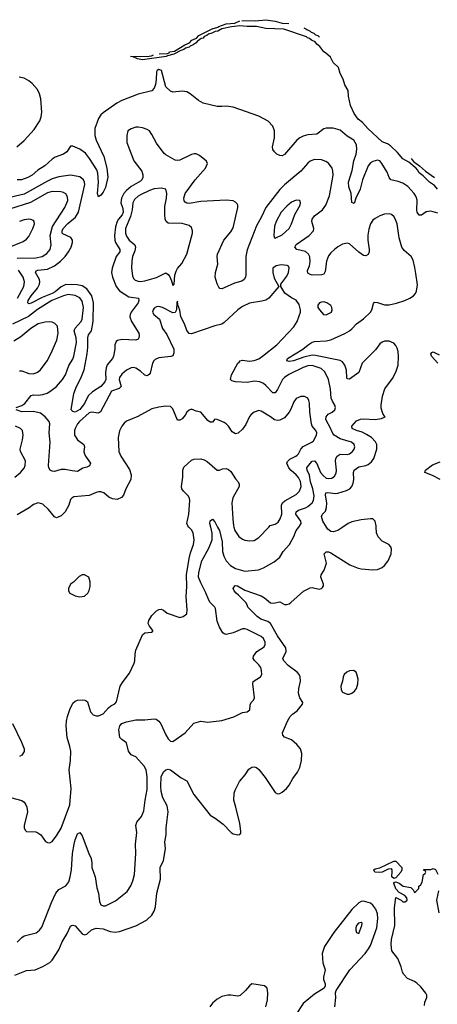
# Model space of a CAD drawing. Header units: inches. Extents: x 1473912 to 1647258, y 640388 to 773423.
# Tile 303 of 420: x 1516592 to 1520185, y 755892 to 764367. Entities that reach past the tile are written whole.
import ezdxf

# ---------------------------------------------------------------- set-up
doc = ezdxf.new("R2010")
doc.units = ezdxf.units.IN
doc.header["$MEASUREMENT"] = 0
for name, color, linetype in [('B5715', 7, 'Continuous'), ('B5716', 7, 'Continuous'), ('B5725', 7, 'Continuous'), ('B5726', 7, 'Continuous')]:
    doc.layers.add(name, color=color, linetype=linetype)

msp = doc.modelspace()

# ---------------------------------------------------------------- linework, layer by layer
at = {"layer": 'B5715', "color": 5}
for points, elevation in [([(1516513.3, 757673.3), (1516610, 757647.2), (1516631.2, 757631.2), (1516645.7, 757610), (1516653.1, 757590), (1516657.7, 757550), (1516630.4, 757430.4), (1516630.5, 757410.5), (1516638.8, 757390), (1516650, 757380.7), (1516730, 757375.5), (1516748.3, 757368.3), (1516772.5, 757352.5), (1516814.8, 757294.8), (1516830, 757284.7), (1516850, 757281), (1516870, 757294.8), (1516910, 757342.8), (1516950, 757407.3), (1517024.6, 757610), (1517034.5, 757750), (1517018.5, 757910), (1517029.1, 757990), (1517030.6, 758070), (1517023.7, 758110), (1516999.8, 758190), (1516991.6, 758290), (1516993.5, 758330), (1517002, 758370), (1517024.1, 758430), (1517050, 758483), (1517070, 758502), (1517090, 758510.3), (1517130, 758514.4), (1517152, 758510), (1517165.2, 758505.2), (1517174.9, 758494.9), (1517202, 758410), (1517223.4, 758383.4), (1517250, 758374), (1517270, 758374), (1517310, 758394), (1517355.4, 758444.6), (1517377.2, 758462.8), (1517410, 758478.8), (1517423.6, 758496.4), (1517456.9, 758630), (1517481.6, 758670), (1517537.8, 758742.2), (1517576.4, 758830), (1517582.3, 758850), (1517584.1, 758910), (1517590, 758940.7), (1517647.7, 759072.3), (1517670, 759090.2), (1517725.8, 759094.2), (1517736.6, 759103.4), (1517738, 759110), (1517707.7, 759147.7), (1517697.6, 759170), (1517703, 759197), (1517730, 759238), (1517770, 759278), (1517790, 759290.4), (1517810, 759293), (1517830, 759284), (1517860.3, 759260.3), (1517970, 759222.8), (1517998, 759230), (1518030, 759254), (1518032.9, 759287.1), (1518023, 759403), (1518031.5, 759488.5), (1518026.5, 759590), (1518050.9, 759730), (1518062.5, 759777.5), (1518088.9, 759850), (1518094.2, 759890), (1518085.4, 759950), (1518070, 759975.1), (1518046.7, 760000)], 760), ([(1516550, 756142), (1516650, 756183.6), (1516724, 756190), (1516790, 756218.9), (1516850, 756251.8), (1516870, 756272.4), (1516930, 756360.4), (1516958.2, 756430), (1516999.3, 756500.7), (1517030, 756566), (1517038, 756570), (1517050, 756574.8), (1517070, 756567.3), (1517130, 756499.1), (1517150, 756490.4), (1517170, 756494.9), (1517210, 756532), (1517250, 756547.4), (1517310, 756540.7), (1517370, 756518.7), (1517412.1, 756512.1), (1517450, 756519.5), (1517590, 756568.1), (1517682.9, 756617.1), (1517730, 756660.3), (1517750, 756694.9), (1517760.7, 756730), (1517772.2, 756850), (1517804, 756970), (1517799.4, 757070), (1517829.8, 757130), (1517846, 757230), (1517839.8, 757290), (1517852.8, 757350), (1517851.3, 757410), (1517870.5, 757550.5), (1517859.6, 757599.6), (1517822.2, 757670), (1517810, 757724), (1517807, 757770), (1517810, 757850.8), (1517830, 757893.4), (1517848.5, 757911.5), (1517870, 757915.6), (1517890, 757911.3), (1517982, 757842), (1518030, 757815.5), (1518090, 757698), (1518230, 757520.7), (1518275.2, 757495.2), (1518342, 757442), (1518411, 757370), (1518430, 757359.1), (1518469.2, 757350.8), (1518485.2, 757354.8), (1518495.5, 757364.5), (1518496, 757384), (1518485.6, 757450), (1518452.8, 757590), (1518433.6, 757650), (1518437.6, 757710), (1518445.1, 757734.9), (1518482, 757810), (1518531.4, 757868.6), (1518563.5, 757916.5), (1518590, 757934.8), (1518610, 757937.3), (1518630, 757930.7), (1518650, 757913.4), (1518704.2, 757844.2), (1518790, 757714.9), (1518810, 757704.4), (1518830, 757707.2), (1518850, 757718.3), (1518887.3, 757750), (1518910, 757777.4), (1518942.6, 757837.4), (1518982.7, 757890), (1519002, 757930), (1519018.2, 757990), (1519018.7, 758050), (1519006.9, 758090), (1518976.9, 758130), (1518930, 758167.6), (1518870, 758192.7), (1518855.1, 758210), (1518854.5, 758230), (1518895.1, 758330), (1518919.3, 758370), (1518939, 758390), (1518980.9, 758419.1), (1519024.1, 758475.9), (1519027, 758490), (1519003.5, 758530), (1518991.8, 758570), (1518994.5, 758610), (1519007, 758673), (1519006.6, 758710), (1518997.4, 758730), (1518978.3, 758750), (1518902.3, 758810), (1518864, 758850), (1518856.4, 758870), (1518886, 758930), (1518881.6, 758961.6), (1518810, 759064), (1518749.9, 759169.9), (1518726.4, 759186.4), (1518667.1, 759207.1), (1518634.5, 759230), (1518555.1, 759310), (1518549.6, 759330), (1518536.9, 759350), (1518474.9, 759414.9), (1518454.7, 759430), (1518438, 759450), (1518429.7, 759470), (1518444.5, 759495.5), (1518450, 759498), (1518466.7, 759493.3), (1518530, 759458.2), (1518670, 759408), (1518699.5, 759390), (1518750, 759348.1), (1518776.2, 759343.8), (1518830, 759358), (1518870, 759334), (1518890, 759333.4), (1518910, 759339.1), (1518925.2, 759350), (1519032.9, 759447.1), (1519090, 759478), (1519110, 759480.5), (1519170, 759464.9), (1519189.4, 759470.6), (1519198.9, 759481.1), (1519206.3, 759493.7), (1519207, 759510), (1519182.9, 759570), (1519186.6, 759590), (1519211.6, 759630), (1519231.5, 759688.5), (1519212.7, 759770), (1519230, 759787.3), (1519250, 759788), (1519270, 759778.4), (1519433.9, 759673.9), (1519505.5, 759645.5), (1519530, 759640.2), (1519630, 759631.6), (1519670, 759634.9), (1519710, 759652.2), (1519731.5, 759670), (1519762.4, 759710), (1519789.5, 759770), (1519792.3, 759810), (1519786, 759830), (1519769.2, 759850), (1519710, 759879.7), (1519676.3, 759916.3), (1519661.3, 759950), (1519659.3, 760000)], 720), ([(1516570, 756428.5), (1516610, 756468), (1516630, 756481.6), (1516732.7, 756507.3), (1516762, 756530), (1516782.5, 756557.5), (1516865.3, 756770), (1516904.2, 756850), (1516930, 756881.1), (1516990, 756913.4), (1517013.6, 756946.4), (1517026.9, 756990), (1517037, 757050), (1517046.4, 757190), (1517061.5, 757270), (1517070, 757306.8), (1517090, 757358.8), (1517110, 757371), (1517130, 757342.8), (1517185.7, 757190), (1517207.7, 757147.7), (1517213.7, 757110), (1517212.7, 757070), (1517241.7, 756990), (1517255.9, 756895.9), (1517270.2, 756850), (1517277.8, 756777.8), (1517290, 756748.8), (1517310, 756739), (1517330, 756740.8), (1517415.7, 756784.3), (1517517, 756863), (1517548, 756912), (1517565.8, 756954.2), (1517580.3, 757010), (1517592.4, 757190), (1517588.4, 757270), (1517601.1, 757370), (1517591, 757430), (1517600.9, 757459.1), (1517638.9, 757510), (1517661.4, 757558.6), (1517672, 757650), (1517690, 757742), (1517689.8, 757849.8), (1517679.7, 757910), (1517663.1, 757943.1), (1517590, 758022.6), (1517550, 758038.7), (1517529, 758070), (1517510, 758143.6), (1517470.8, 758170.8), (1517453, 758190), (1517444.5, 758255.5), (1517453.7, 758290), (1517470, 758308.8), (1517510, 758324.5), (1517590, 758342.3), (1517670, 758340.9), (1517750, 758350.5), (1517766.2, 758346.2), (1517790, 758330.7), (1517807.4, 758307.4), (1517850, 758210.7), (1517870, 758176), (1517890, 758156), (1517910, 758154.8), (1518017.2, 758230), (1518090, 758313.4), (1518150, 758330.4), (1518210, 758321.6), (1518330, 758336.5), (1518433.9, 758366.1), (1518510, 758403.8), (1518550, 758410.4), (1518572.9, 758427.1), (1518574.2, 758470), (1518584.4, 758490), (1518603.5, 758510), (1518611.1, 758530), (1518598.4, 758650), (1518602, 758670), (1518662.9, 758710), (1518674.7, 758730), (1518673.9, 758766.1), (1518666.2, 758790), (1518650, 758815.1), (1518611.5, 758851.5), (1518601.5, 758870), (1518603.5, 758890), (1518632.1, 758927.9), (1518695.4, 758970), (1518704.8, 758990), (1518702.8, 759010), (1518690, 759039.7), (1518670, 759059.2), (1518550, 759119.8), (1518530, 759124.8), (1518510, 759123.1), (1518430, 759089.8), (1518370, 759076), (1518350, 759081.7), (1518341.1, 759090), (1518310, 759138.4), (1518289.9, 759189.9), (1518277.9, 759297.9), (1518270.9, 759310.9), (1518230.4, 759350.4), (1518218.6, 759370), (1518195, 759435), (1518150, 759521.1), (1518131.8, 759570), (1518132.6, 759610), (1518159, 759710), (1518220.3, 759819.7), (1518248.5, 759890), (1518247.3, 759947.3), (1518235.4, 760000)], 740), ([(1518294.8, 760000), (1518310, 759971.7), (1518333.8, 759873.8), (1518338.4, 759790), (1518347.5, 759750), (1518370, 759709), (1518404.7, 759670), (1518450, 759642.7), (1518530, 759620.2), (1518646.7, 759633.3), (1518690, 759650.3), (1518780.5, 759699.5), (1518830, 759740.4), (1518859.6, 759790), (1518914.3, 759850), (1518950, 759918), (1518970.8, 759970), (1518992.5, 760000)], 740), ([(1518434.7, 760000), (1518442.6, 759970), (1518478.6, 759918.6), (1518510, 759895.8), (1518530, 759886.7), (1518570, 759880.3), (1518610, 759885.3), (1518650.8, 759909.2), (1518735.9, 760000)], 760), ([(1519373.5, 760000), (1519330, 759971.8), (1519290, 759959.7), (1519270, 759962), (1519243.1, 759983.1), (1519232.3, 760000)], 720), ([(1516530.3, 758310), (1516608.4, 758150), (1516630.4, 758090), (1516630.4, 758069.6), (1516610, 758037.2), (1516590, 758026)], 760), ([(1520000, 756081.1), (1519988.7, 756090), (1519930, 756115.1), (1519897, 756150), (1519886.6, 756170), (1519875.9, 756215.9), (1519845.6, 756285.6), (1519793.8, 756353.8), (1519787.9, 756407.9), (1519792.3, 756450), (1519820.3, 756570), (1519816.6, 756723.4), (1519829.4, 756810.6), (1519874, 756790), (1519890, 756774), (1519910, 756774), (1519926, 756790), (1519922, 756810), (1519905.2, 756830), (1519856, 756856), (1519827.3, 756887.3), (1519810, 756934), (1519816.4, 756943.6), (1519830, 756946), (1519856.4, 756936.4), (1519891.3, 756910), (1519956.8, 756896.8), (1519978.8, 756878.8), (1519990, 756854), (1520000, 756864)], 680), ([(1519302.6, 755870), (1519311.3, 755951.3), (1519309.6, 755990), (1519314.5, 756010), (1519432.3, 756190), (1519565, 756330), (1519594.6, 756370), (1519610, 756399.5), (1519665.2, 756550), (1519672.5, 756630), (1519671.3, 756670), (1519655.8, 756710), (1519630, 756745.6), (1519610, 756761.6), (1519550, 756779.8), (1519530, 756776.8), (1519510, 756764.7), (1519450, 756708.6), (1519294.7, 756510), (1519214.2, 756390), (1519195.2, 756330), (1519200.2, 756250), (1519221.5, 756190), (1519206.5, 756126.5), (1519207, 756107), (1519221.3, 756070), (1519221.3, 756050), (1519212.2, 756030), (1519130, 755978.9), (1519030, 755898.9), (1518972.1, 755807.9)], 720), ([(1518709, 755871), (1518725.3, 755930), (1518726.9, 755990), (1518720.7, 756030), (1518699, 756050), (1518590, 756067.3), (1518570, 756052.3), (1518536, 756010), (1518490, 755967.1), (1518470, 755961.7), (1518410, 755972.4), (1518382, 755970), (1518330, 755958.9), (1518290, 755936.9), (1518250, 755902.9), (1518227.7, 755870)], 720)]:
    msp.add_lwpolyline(points, dxfattribs=dict(at, elevation=elevation))
for points, elevation in [([(1517150, 759588.7), (1517130, 759588.7), (1517104.5, 759575.5), (1517054.4, 759525.6), (1517030, 759508), (1517011.3, 759470), (1517011.3, 759450), (1517024.7, 759430), (1517070, 759407.3), (1517110, 759401), (1517150, 759404.7), (1517178, 759430), (1517190, 759454), (1517199, 759490), (1517199, 759530), (1517188, 759570)], 780), ([(1519465.3, 758765.3), (1519430, 758762), (1519405.8, 758750), (1519384.5, 758730), (1519375.2, 758710), (1519370, 758673.2), (1519354.7, 758630), (1519359.3, 758599.3), (1519370, 758580.5), (1519410, 758562.4), (1519430, 758563.1), (1519450, 758570.3), (1519472.4, 758587.6), (1519489, 758611), (1519501.8, 758650), (1519503.2, 758690), (1519494, 758734), (1519488, 758750)], 720), ([(1519810, 756974), (1519794, 756990), (1519797.2, 757037.2), (1519796.2, 757050), (1519790, 757058), (1519763.8, 757056.2), (1519710.3, 757029.7), (1519690, 757026.6), (1519648.7, 757030), (1519639, 757050), (1519650, 757058.8), (1519690, 757066.8), (1519810, 757125.5), (1519830, 757124), (1519880.7, 757070), (1519880.5, 757050), (1519870.7, 757030), (1519830, 756982)], 680), ([(1519530, 756597.6), (1519506.7, 756590), (1519490.6, 756570), (1519483.7, 756550), (1519483.8, 756530), (1519490, 756511.3), (1519510, 756501), (1519535.8, 756570), (1519537.6, 756590)], 740)]:
    msp.add_lwpolyline(points, close=True, dxfattribs=dict(at, elevation=elevation))
at = {"layer": 'B5716', "color": 5}
for points, elevation in [([(1517792.3, 764072.5), (1517862.5, 764077.5), (1517877, 764083), (1517881.2, 764090), (1517923.3, 764096.7), (1518013.2, 764150), (1518052.5, 764167.5), (1518073.2, 764190), (1518112.5, 764207.5), (1518133.2, 764230), (1518249.2, 764290), (1518297.2, 764302.8), (1518305.2, 764310), (1518370, 764332.9), (1518443, 764337), (1518484.8, 764357.8)], 660), ([(1518502.9, 764360.2), (1518621.7, 764358.3), (1518710, 764367.3), (1518790, 764356), (1518850, 764337.4), (1518908.5, 764334.5)], 660), ([(1520000, 763091), (1519995.6, 763095.6), (1519939.6, 763139.6), (1519889.7, 763170), (1519843.3, 763223.3), (1519782.5, 763282.5), (1519757.7, 763297.7), (1519710, 763317), (1519587.8, 763430), (1519541.1, 763481.1), (1519503.6, 763510), (1519470, 763559.3), (1519439.7, 763630), (1519421.7, 763710), (1519418, 763758), (1519390, 763806), (1519375.8, 763855.8), (1519350, 763903.7), (1519334.5, 763954.5), (1519290, 763999.5), (1519265.1, 764045.1), (1519223.5, 764083.5), (1519209.7, 764090), (1519175.6, 764135.6), (1519150, 764157), (1519135.6, 764175.6), (1519102, 764190), (1519084.6, 764204.6), (1519067.3, 764210), (1519059.5, 764219.5), (1518865.9, 764285.9), (1518710, 764292.7), (1518628.8, 764308.8), (1518550, 764308.7), (1518485.2, 764314.8), (1518414.7, 764305.3), (1518332.6, 764287.4), (1518298, 764270), (1518274.6, 764265.4), (1518244.7, 764250), (1518217, 764243), (1518201, 764230), (1518178.4, 764221.6), (1518170, 764209.7), (1518154.6, 764205.4), (1518119.9, 764180.1), (1518110, 764167.6), (1518084.7, 764150), (1518059.9, 764140.1), (1518050.6, 764130), (1518018.8, 764121.2), (1518004.7, 764110), (1517978, 764102), (1517918, 764070), (1517862.5, 764057.5), (1517851.3, 764050), (1517650, 764021.2), (1517606, 764030), (1517567.3, 764047.3), (1517546, 764050), (1517706.9, 764053.1), (1517724.7, 764055.3), (1517744, 764063.8)], 660), ([(1519035.6, 764298), (1519054.9, 764290), (1519061.8, 764281.8), (1519092.2, 764270), (1519100.2, 764260.2), (1519124, 764250), (1519137.7, 764237.8), (1519158.4, 764230.3)], 660), ([(1519161.2, 764228.1), (1519171.1, 764218.1)], 660), ([(1520000, 762847.6), (1519986.1, 762870), (1519931.1, 762931.1), (1519890, 762961.2), (1519850, 762976), (1519785.3, 762990), (1519770.4, 763010.4), (1519754.7, 763054.7), (1519709.3, 763130), (1519690, 763153.5), (1519670, 763159.6), (1519630, 763147.8), (1519610, 763134.4), (1519590, 763110.5), (1519543, 762990), (1519522.3, 762910), (1519483.2, 762830), (1519470, 762784.5), (1519450, 762792.7), (1519443.4, 762870), (1519423.2, 762930), (1519420.7, 762970), (1519452.5, 763070), (1519466.6, 763153.4), (1519488.2, 763210), (1519492.9, 763252.9), (1519489.8, 763289.8), (1519468.2, 763330), (1519410, 763364.8), (1519350, 763416.7), (1519290, 763432.5), (1519230, 763434.3), (1519210, 763428.5), (1519150, 763383.2), (1519070, 763377.5), (1519030, 763365.4), (1519001.9, 763350), (1518977.9, 763330), (1518870, 763207.5), (1518850, 763196.4), (1518830, 763197.3), (1518805.2, 763210), (1518784.1, 763230), (1518771.6, 763250), (1518767.8, 763272.2), (1518783.4, 763350), (1518784.3, 763410), (1518771.4, 763450), (1518730, 763492.8), (1518650, 763537.8), (1518430, 763613), (1518370, 763623.1), (1518330, 763619.2), (1518290, 763621.5), (1518170, 763648.5), (1518130, 763671.1), (1518059.7, 763730), (1518030, 763745.8), (1517990, 763751.6), (1517910, 763744.5), (1517890, 763750.9), (1517850.6, 763790.6), (1517812.4, 763930), (1517797.1, 763937.1), (1517790, 763939.2), (1517775.3, 763930), (1517770, 763918), (1517767, 763853), (1517759.1, 763810), (1517750, 763778.7), (1517730, 763755.6), (1517610, 763726.5), (1517470, 763673), (1517428.5, 763650), (1517310, 763565.4), (1517290, 763548.4), (1517270, 763515.8), (1517239, 763430), (1517238.8, 763370), (1517251.1, 763330), (1517316.6, 763190), (1517340.5, 763090), (1517349.5, 763010.5), (1517330, 762922.9), (1517310, 762882.9), (1517290, 762856.2), (1517270, 762841.2), (1517262, 762870), (1517271.1, 762970), (1517265.3, 763045.3), (1517255.7, 763075.7), (1517193.4, 763173.4), (1517157.6, 763217.6), (1517110, 763252.7), (1517050, 763277.4), (1517030, 763277.6), (1516996.1, 763230), (1516970, 763210.5), (1516896.1, 763183.9), (1516870, 763167.8), (1516807.9, 763110), (1516746.7, 763073.3), (1516699, 763030), (1516662.8, 763010), (1516606, 762990), (1516570, 762990.3)], 680), ([(1516566.8, 763273.2), (1516631.5, 763328.5), (1516717.6, 763422.4), (1516763.8, 763496.2), (1516776.8, 763530), (1516783, 763570), (1516773.5, 763686.5), (1516761.5, 763730), (1516745.6, 763765.6), (1516699.4, 763819.3), (1516670, 763841.6), (1516630, 763863.3), (1516586.4, 763873.6)], 680), ([(1520000, 762183.2), (1519993, 762233), (1519977.4, 762297.4), (1519961.7, 762330), (1519899.5, 762379.5), (1519879.5, 762410), (1519856.5, 762490), (1519838.9, 762610), (1519830, 762639.5), (1519813.7, 762670), (1519790, 762691.3), (1519770, 762695.8), (1519730, 762692.8), (1519690, 762679.7), (1519650, 762656.9), (1519630, 762640.5), (1519609.2, 762610), (1519595.3, 762564.7), (1519588.1, 762511.9), (1519587.5, 762470), (1519599.2, 762390), (1519598.7, 762370), (1519590, 762346.9), (1519570, 762335.8), (1519550, 762339), (1519510, 762365), (1519430, 762436.7), (1519410, 762442.5), (1519370, 762434.9), (1519330, 762413), (1519299.8, 762390), (1519270, 762361.4), (1519250, 762334.4), (1519230.6, 762290), (1519221.2, 762198.8), (1519210, 762177.6), (1519188.1, 762171.9), (1519110, 762169.2), (1519090, 762173.6), (1519070, 762186.3), (1519069.8, 762209.8), (1519084.9, 762250), (1519090, 762282), (1519087.3, 762327.3), (1519078.3, 762350), (1519050, 762373.2), (1518977, 762390), (1518960.3, 762410), (1518970, 762431.8), (1519083.5, 762510), (1519119.1, 762550), (1519123.4, 762570), (1519106.1, 762630), (1519107.7, 762650), (1519130, 762680.4), (1519197.6, 762730), (1519225.5, 762770), (1519258.3, 762850), (1519288.8, 763030), (1519287.8, 763067.8), (1519280.5, 763090), (1519250, 763132.7), (1519227.4, 763147.4), (1519190, 763161.1), (1519130, 763165), (1519090, 763149), (1519070, 763133), (1519010, 763064.8), (1518870, 762947.2), (1518830, 762906), (1518710, 762751), (1518674, 762670), (1518630, 762592.2), (1518550, 762387.8), (1518538.2, 762330), (1518538.2, 762170), (1518535.2, 762150), (1518524.9, 762130), (1518504.2, 762115.8), (1518440.9, 762099.1), (1518350, 762058), (1518330, 762052), (1518314.8, 762054.8), (1518304.2, 762064.2), (1518290, 762094), (1518274.3, 762150), (1518275.8, 762190), (1518296.3, 762263.7), (1518290.9, 762330), (1518293.3, 762350), (1518348.2, 762470), (1518410, 762542), (1518430, 762574.9), (1518469.1, 762750), (1518468.1, 762770), (1518462, 762782), (1518450, 762797.1), (1518430, 762807.2), (1518370, 762814.9), (1518150, 762801.2), (1518050, 762786.6), (1518028.7, 762788.7), (1518016.8, 762796.8), (1518008.1, 762808.1), (1518003.5, 762830), (1518016.2, 762870), (1518102, 762990), (1518192, 763090), (1518207.1, 763130), (1518200.7, 763150), (1518139.5, 763199.5), (1518111.4, 763211.4), (1518092.4, 763212.4), (1518070, 763207.2), (1517970, 763158), (1517950, 763154.6), (1517930, 763157.6), (1517850, 763203.1), (1517835.8, 763215.8), (1517770, 763304.2), (1517730, 763380.5), (1517709.7, 763410), (1517690, 763423.5), (1517650, 763437.1), (1517610, 763443.5), (1517590, 763441.4), (1517550, 763428.5), (1517523.6, 763410), (1517514.9, 763370), (1517515.2, 763310), (1517572.8, 763152.8), (1517643.3, 763063.3), (1517651.8, 763031.8), (1517652.2, 763010), (1517643.9, 762990), (1517630, 762977.3), (1517550, 762931.5), (1517510, 762898.3), (1517487.1, 762870), (1517467.5, 762830), (1517463.6, 762790), (1517480.8, 762740.8), (1517483, 762710), (1517473.1, 762686.9), (1517441.4, 762650), (1517430, 762629.8), (1517416.3, 762583.7), (1517406.7, 762510), (1517410.1, 762470), (1517416.9, 762450), (1517454.4, 762390), (1517452.5, 762370), (1517421.9, 762330), (1517387.3, 762230), (1517380.9, 762190), (1517390, 762150.3), (1517422.2, 762070), (1517450, 762032.4), (1517530, 761980.5), (1517613.7, 761970), (1517617.2, 761950), (1517610.2, 761930), (1517552.2, 761850), (1517542, 761830), (1517539.7, 761810), (1517553.5, 761770), (1517617.2, 761670), (1517620.8, 761650), (1517618, 761630), (1517610, 761618.4), (1517590, 761609.7), (1517470, 761614.6), (1517432.8, 761607.2), (1517422.4, 761597.6), (1517411.7, 761570), (1517410.8, 761530), (1517397.7, 761470), (1517389.5, 761450), (1517344.4, 761395.6), (1517334.8, 761370), (1517330.5, 761330), (1517332.1, 761270), (1517323.5, 761250), (1517289.4, 761210), (1517217.2, 761162.8), (1517180.8, 761130), (1517150, 761063.5), (1517110, 761013.3), (1517069.6, 760989.6), (1517050, 760994), (1517034, 761010), (1517057.8, 761150), (1517079.4, 761210), (1517118.9, 761281.1), (1517145.4, 761354.6), (1517172.7, 761490), (1517178.5, 761550), (1517177.2, 761630), (1517184.1, 761655.9), (1517209.9, 761690.1), (1517225.3, 761770), (1517227.6, 761930), (1517212.7, 761990), (1517170, 762051.4), (1517130, 762076.2), (1517085.2, 762085.2), (1516990, 762086.6), (1516950, 762067.7), (1516895.9, 762024.1), (1516870.1, 762010), (1516784.2, 761975.8), (1516690, 761927), (1516670, 761921.1), (1516661.1, 761930), (1516666.1, 761950), (1516689.9, 761990), (1516744.3, 762055.7), (1516762.5, 762090), (1516766.2, 762110), (1516762.1, 762130), (1516727.5, 762190), (1516734.1, 762205.9), (1516748.9, 762211.1), (1516830, 762220.1), (1516890, 762250.1), (1516941.7, 762290), (1516983.7, 762330), (1517012.7, 762370), (1517034.5, 762410), (1517046.5, 762450), (1517046.6, 762470), (1517031.6, 762491.6), (1516963.5, 762523.5), (1516958.4, 762530), (1516956.6, 762550), (1516965.4, 762570), (1517006.4, 762613.6), (1517073.4, 762666.6), (1517097.1, 762710), (1517153, 762950), (1517150.9, 762970), (1517141.3, 762990), (1517110, 763015.9), (1517030, 763028.5), (1516930, 763015.2), (1516870, 762996.3), (1516830, 762977.9), (1516630, 762865.9), (1516470, 762828.4)], 720), ([(1519960.1, 763171.9), (1519970, 763161.6), (1519982.6, 763142.6), (1520000, 763131.2)], 660), ([(1516570, 762315.4), (1516730, 762318.1), (1516784.5, 762330), (1516825.6, 762354.4), (1516854.6, 762390), (1516862.5, 762430), (1516855.2, 762510), (1516873.5, 762586.5), (1516980.8, 762750), (1517004.8, 762810), (1517003.6, 762843.6), (1516990, 762867.6), (1516970, 762880.4), (1516947, 762887), (1516870, 762887.7), (1516830, 762876.5), (1516685, 762795), (1516502.7, 762737.3)], 740), ([(1516480.4, 762399.6), (1516620.5, 762459.5), (1516650, 762479.5), (1516670, 762500.5), (1516706.3, 762570), (1516718.7, 762610), (1516717, 762630), (1516710, 762638), (1516688, 762648), (1516670, 762649.7), (1516630, 762644.2), (1516590, 762629.7)], 760), ([(1518992.5, 760000), (1519014.2, 760030), (1519010.8, 760050), (1518969.2, 760110), (1518969.9, 760130.1), (1518990, 760144.6), (1519050, 760165.1), (1519070, 760178.2), (1519108.4, 760210), (1519121.4, 760230), (1519125, 760270), (1519113.9, 760330), (1519094.1, 760390), (1519087.1, 760447.1), (1519067, 760490), (1519062.6, 760510), (1519076.3, 760530), (1519110, 760567), (1519130, 760570.3), (1519150, 760547), (1519180.2, 760470), (1519203, 760443), (1519230, 760421.7), (1519250, 760417.5), (1519278.3, 760421.7), (1519302.2, 760437.8), (1519316.1, 760463.9), (1519317.8, 760490), (1519309.2, 760570.7), (1519311.4, 760590), (1519322.4, 760610), (1519350, 760626.3), (1519410, 760625.4), (1519430, 760631.4), (1519455.4, 760650), (1519471, 760670), (1519476.4, 760690), (1519471.1, 760710), (1519447, 760730), (1519350, 760759.5), (1519299, 760790), (1519286.3, 760806.3), (1519261.7, 760861.7), (1519233.6, 760910), (1519227.3, 760930), (1519230, 760950.3), (1519247.4, 760972.6), (1519279.6, 760990), (1519304.7, 761010), (1519309.7, 761030), (1519304.7, 761050), (1519282.7, 761082.7), (1519273.2, 761110), (1519267.4, 761187.4), (1519249, 761270), (1519217.2, 761337.2), (1519186.2, 761366.2), (1519110, 761389.8), (1519070, 761388.1), (1519030, 761374.9), (1518907.5, 761312.5), (1518871.9, 761288.1), (1518854.3, 761270), (1518810, 761183), (1518790, 761155.8), (1518770, 761155.1), (1518710, 761219.8), (1518690, 761235.3), (1518658, 761250), (1518610, 761255.2), (1518550, 761245.3), (1518449.7, 761249.7), (1518417.5, 761257.5), (1518406, 761270), (1518415.1, 761310), (1518468.6, 761410), (1518479.1, 761420.9), (1518490, 761430.2), (1518510, 761436.1), (1518570, 761428.3), (1518610, 761432.8), (1518650, 761448.6), (1518682.3, 761470), (1518805.7, 761570), (1518950, 761724.9), (1518978.7, 761770), (1519009.3, 761850), (1519009.3, 761870), (1518996.6, 761916.6), (1518971.9, 761951.9), (1518930, 761973.2), (1518874.2, 762014.2), (1518838, 762070), (1518838, 762090), (1518890, 762159.1), (1518905.1, 762190), (1518912.1, 762232.1), (1518904.7, 762244.7), (1518892.7, 762252.7), (1518843.2, 762256.8), (1518798, 762250), (1518770.8, 762230), (1518770.7, 762190), (1518782.8, 762142.8), (1518822, 762070), (1518737.1, 761970), (1518710, 761954), (1518675.6, 761944.4), (1518570, 761926.6), (1518510, 761898.3), (1518470, 761869.7), (1518350, 761759.7), (1518330, 761747.2), (1518270, 761733.3), (1518070, 761662.9), (1518050, 761667), (1518031.2, 761691.2), (1518010, 761749), (1517979.6, 761810), (1517970, 761866), (1517952.9, 761912.9), (1517950, 761946), (1517944.7, 761930), (1517941, 761870), (1517930, 761848), (1517910, 761844), (1517822, 761890), (1517790, 761898), (1517770, 761895.4), (1517750, 761882.9), (1517739.5, 761870), (1517734.9, 761850), (1517745.5, 761830), (1517794, 761790), (1517822, 761710), (1517857.2, 761657.2), (1517916.9, 761530), (1517919.3, 761500.7), (1517910, 761473.2), (1517893.1, 761466.9), (1517790, 761456.5), (1517758.3, 761441.7), (1517745.8, 761430), (1517735.2, 761410), (1517713.8, 761326.2), (1517705.9, 761314.1), (1517690, 761303), (1517670, 761308), (1517630, 761343.1), (1517590, 761368.5), (1517570, 761372.6), (1517550, 761369.7), (1517510, 761349.6), (1517470, 761315.6), (1517451.2, 761288.8), (1517447.7, 761270), (1517465.4, 761210), (1517446.7, 761193.3), (1517382.7, 761170), (1517286.9, 760993.1), (1517270, 760980.3), (1517210, 760988.4), (1517190, 760982.6), (1517105.8, 760910), (1517090.1, 760890), (1517068, 760850), (1517062.1, 760830), (1517064.4, 760790), (1517090, 760750.3), (1517142.4, 760710), (1517148.8, 760690), (1517144.9, 760650), (1517148.9, 760630), (1517158.5, 760610), (1517201.8, 760550), (1517193.8, 760526.2), (1517170, 760514.6), (1517133.9, 760506.1), (1517090, 760478.7), (1517042.9, 760482.9), (1516983.4, 760496.6), (1516950, 760494.5), (1516890, 760478), (1516870, 760480.5), (1516855.1, 760490), (1516841.3, 760510), (1516838.3, 760530), (1516853.6, 760730), (1516844.5, 760810), (1516849.8, 760889.8), (1516844.2, 760910), (1516811.3, 760950), (1516770, 760979.6), (1516710, 760994.9), (1516610, 760992.6), (1516561.2, 761010)], 740), ([(1516572.7, 761970), (1516626.3, 762070), (1516633.4, 762110), (1516622.3, 762150), (1516582.8, 762210)], 740), ([(1516562.7, 761030), (1516610, 761047.6), (1516635.8, 761064.1), (1516690, 761133.7), (1516710, 761138), (1516750, 761135), (1516790, 761139.8), (1516827.5, 761152.5), (1516852.1, 761167.9), (1516910, 761210.2), (1516959.8, 761270), (1516986, 761310), (1517014.5, 761390), (1517050, 761446.3), (1517058.9, 761470), (1517080.8, 761590), (1517077.1, 761630), (1517062, 761690), (1517068.1, 761711.9), (1517120.9, 761770), (1517130.4, 761790), (1517139.9, 761890), (1517130, 761944.2), (1517110, 761972.9), (1517070, 761994.3), (1517010, 762002.2), (1516970, 761991.9), (1516869.5, 761950), (1516746.2, 761873.8), (1516667.1, 761812.9), (1516530, 761746.1)], 740), ([(1519232.3, 760000), (1519200.6, 760050), (1519189.8, 760090), (1519198, 760110), (1519222.3, 760137.7), (1519232.2, 760167.8), (1519234.7, 760210), (1519224.5, 760275.5), (1519226.3, 760293.7), (1519242.5, 760297.5), (1519310, 760289.3), (1519330, 760292.4), (1519405.4, 760314.6), (1519431.8, 760328.2), (1519451.2, 760348.8), (1519462.1, 760377.9), (1519466, 760410), (1519463, 760470), (1519469.3, 760490.7), (1519510, 760519.1), (1519569.8, 760530.2), (1519590, 760539.6), (1519618.7, 760561.3), (1519639.8, 760590), (1519664.5, 760670), (1519664.5, 760710), (1519654.4, 760734.4), (1519620.2, 760770), (1519577.4, 760797.4), (1519538.2, 760818.2), (1519490, 760831.3), (1519452.6, 760850), (1519449.7, 760870), (1519490, 760913.2), (1519523.7, 760930), (1519550, 760933.2), (1519650, 760924.6), (1519704.4, 760935.6), (1519738, 760950), (1519730, 760955.3), (1519717.4, 760977.4), (1519702.8, 761022.8), (1519701.8, 761050), (1519714.1, 761125.9), (1519734.2, 761190), (1519799.8, 761280.2), (1519827.2, 761332.8), (1519847.4, 761392.6), (1519852.5, 761467.5), (1519848.5, 761510), (1519839.9, 761539.9), (1519830, 761561.6), (1519810, 761584.1), (1519770, 761600.4), (1519730, 761599.1), (1519710, 761592.2), (1519690, 761576.8), (1519653.2, 761526.8), (1519539.7, 761410), (1519509.2, 761330), (1519430, 761272), (1519410, 761275.6), (1519405.8, 761285.8), (1519403.2, 761350), (1519390, 761393), (1519370, 761421.5), (1519350, 761433), (1519136.9, 761476.9), (1519110, 761478.7), (1519036.9, 761463.1), (1518947.3, 761430), (1518910, 761425.5), (1518889.3, 761430), (1518896.9, 761450), (1519027.6, 761530), (1519074.7, 761570), (1519110, 761591.6), (1519130, 761598.5), (1519230, 761602.4), (1519270, 761610.7), (1519390, 761666.3), (1519430, 761690.2), (1519450, 761705.1), (1519490.6, 761749.4), (1519550, 761793.9), (1519609.9, 761850), (1519620.7, 761870), (1519635.7, 761924.3), (1519645.4, 761934.6), (1519670, 761933.4), (1519730, 761913.2), (1519770, 761914.4), (1519833, 761927), (1519905.1, 761950), (1519949.9, 761970.1), (1519980.5, 761990), (1519997.4, 762010), (1520000, 762015.7)], 720), ([(1516590, 761346.3), (1516610, 761345.5), (1516670, 761322.2), (1516710, 761318.5), (1516746.2, 761333.8), (1516770, 761354), (1516828.3, 761430), (1516860.4, 761490), (1516910.8, 761610), (1516922, 761670), (1516915.8, 761730), (1516893.5, 761753.5), (1516870, 761764.4), (1516850, 761767.8), (1516810, 761764.2), (1516750.4, 761750), (1516687.4, 761710), (1516602.3, 761637.7), (1516540.9, 761599.1)], 760), ([(1518735.9, 760000), (1518747.6, 760012.4), (1518790, 760026.2), (1518816.4, 760043.6), (1518834.3, 760070), (1518847.1, 760110), (1518844.7, 760190), (1518852.2, 760207.8), (1518874, 760226.1), (1518970, 760279.6), (1518999.2, 760310), (1519012.8, 760350), (1519008.5, 760391.5), (1518990, 760427.6), (1518971.9, 760450), (1518927.5, 760487.5), (1518909.2, 760509.2), (1518891.8, 760550), (1518895.3, 760564.7), (1518915.2, 760584.8), (1518968.3, 760610), (1518980, 760620), (1518989.9, 760630.1), (1519009.8, 760670), (1519030, 760693.4), (1519106, 760730), (1519118.8, 760741.2), (1519146.9, 760790), (1519148.4, 760810), (1519139.2, 760830), (1519109.2, 760869.2), (1519101.6, 760890), (1519089.8, 760990), (1519086.3, 761066.3), (1519079.6, 761090), (1519070, 761109.2), (1519043.7, 761123.7), (1519010, 761124.5), (1518970, 761106.6), (1518950, 761079.3), (1518925.8, 761014.2), (1518910.2, 760990), (1518870, 760941.6), (1518830, 760920.2), (1518810, 760917.8), (1518783.3, 760923.3), (1518749.6, 760950), (1518670, 760997.4), (1518650, 761002.4), (1518610, 760987.8), (1518583.8, 760970), (1518570, 760952.3), (1518536.4, 760883.6), (1518510, 760841.6), (1518472.5, 760807.5), (1518450, 760803), (1518421.1, 760821.1), (1518389.7, 760870), (1518370, 760889.7), (1518350, 760901.3), (1518290, 760926), (1518271.1, 760928.9), (1518250, 760904), (1518230, 760902.7), (1518210, 760917.2), (1518150, 760989), (1518110, 760999), (1518070, 761015.3), (1518050, 761006), (1518030, 760989.2), (1518016, 760964), (1517990, 760933.2), (1517970, 760921.2), (1517950, 760919), (1517910, 761017.2), (1517890, 761038), (1517850, 761040.9), (1517790, 761032.3), (1517730, 761017), (1517607.3, 760952.7), (1517510, 760912), (1517490, 760895.1), (1517470.5, 760870), (1517450, 760828.7), (1517438.4, 760770), (1517446, 760650), (1517463, 760610), (1517536.5, 760496.5), (1517551.8, 760450), (1517547.2, 760410), (1517504.6, 760330), (1517484.8, 760275.2), (1517466.6, 760253.4), (1517430, 760238.7), (1517390, 760243.6), (1517358, 760258), (1517315.4, 760295.4), (1517290, 760303.9), (1517270, 760303.9), (1517250, 760297.6), (1517190, 760270.6), (1517058.9, 760261.1), (1517039.1, 760250), (1517030, 760237.2), (1517014.4, 760190), (1516982, 760130), (1516950, 760098), (1516910, 760080.9), (1516890, 760089.4), (1516839.5, 760150), (1516790, 760197), (1516750, 760207.6), (1516710, 760193.3), (1516673.4, 760166.6), (1516570, 760105.6)], 760), ([(1516550, 760430.3), (1516599.7, 760470), (1516630, 760508.4), (1516639.7, 760530), (1516640.5, 760570), (1516598.5, 760650), (1516594.5, 760670), (1516617.3, 760750), (1516621.7, 760790), (1516616.3, 760830), (1516598.7, 760850), (1516555.6, 760870)], 760), ([(1518046.7, 760000), (1518037.4, 760010), (1518030.9, 760030), (1518047.4, 760112.6), (1518055.2, 760230), (1518052.5, 760250), (1518041.5, 760270), (1518000.3, 760310), (1517988.5, 760330), (1517983.9, 760350), (1517994.4, 760430), (1517994.8, 760490), (1518005.5, 760514.5), (1518070, 760577.1), (1518090, 760584.9), (1518150, 760586.4), (1518179.2, 760579.2), (1518205.9, 760565.9), (1518290, 760491.3), (1518310, 760490.8), (1518337.6, 760502.4), (1518370, 760504.9), (1518390, 760496.4), (1518410, 760478), (1518450, 760416.3), (1518472.7, 760390), (1518480.5, 760370), (1518479.3, 760350), (1518427.1, 760252.9), (1518417.4, 760210), (1518424.7, 760070), (1518432.1, 760010), (1518434.7, 760000)], 760), ([(1518235.4, 760000), (1518228.7, 760030), (1518230, 760054.8), (1518250, 760067.7), (1518270, 760046), (1518294.8, 760000)], 740), ([(1519659.3, 760000), (1519658.9, 760010), (1519651.9, 760050), (1519631.1, 760070), (1519610, 760071.9), (1519530, 760061), (1519450, 760044.5), (1519419.7, 760030), (1519373.5, 760000)], 720)]:
    msp.add_lwpolyline(points, dxfattribs=dict(at, elevation=elevation))
at = {"layer": 'B5716', "color": 5, "elevation": 740}
for points in [[(1517810, 762917.6), (1517750, 762911.1), (1517710, 762897.3), (1517630, 762859.9), (1517610, 762848.2), (1517580.3, 762819.7), (1517566.5, 762790), (1517560.6, 762730), (1517546.3, 762673.7), (1517503.3, 762570), (1517501.6, 762530), (1517510, 762504.9), (1517532.7, 762470), (1517581.7, 762430), (1517589, 762410), (1517582.9, 762377.1), (1517563.2, 762330), (1517555.9, 762290), (1517553.2, 762230), (1517562.2, 762162.2), (1517570, 762140.4), (1517584.9, 762124.9), (1517610, 762115.5), (1517630, 762115), (1517670, 762120.2), (1517770, 762149), (1517850, 762188.4), (1517870, 762175.5), (1517879.9, 762159.9), (1517899.2, 762119.2), (1517910, 762078), (1517922, 762090), (1517927.2, 762167.2), (1517937.4, 762202.6), (1517950, 762226.8), (1517987, 762270), (1518029.5, 762350), (1518078.7, 762530), (1518079.7, 762550), (1518070, 762579.3), (1518050, 762596.9), (1517990, 762611.8), (1517870, 762616.2), (1517852.8, 762630), (1517844.2, 762650), (1517839.6, 762690), (1517841.3, 762758.7), (1517855.5, 762830), (1517858, 762870), (1517850, 762909)], [(1518970, 762813.3), (1518930, 762795.8), (1518890, 762763.5), (1518843.2, 762710), (1518798.6, 762630), (1518784.5, 762590), (1518778.8, 762510), (1518784.7, 762490), (1518790, 762486), (1518850, 762515.8), (1518909.7, 762570), (1518929.7, 762610), (1518958.9, 762690), (1519005.1, 762770), (1519009.3, 762790), (1519002, 762810)], [(1519210, 761938), (1519190, 761937.2), (1519170.7, 761929.3), (1519158.8, 761910), (1519158.8, 761890), (1519170.7, 761870), (1519207.3, 761830), (1519230, 761827.3), (1519274, 761850), (1519282, 761870), (1519279, 761890), (1519270, 761908), (1519235.3, 761930)]]:
    msp.add_lwpolyline(points, close=True, dxfattribs=at)
at = {"layer": 'B5725', "color": 5, "elevation": 680}
for points in [[(1520000, 756864), (1520026, 756890), (1520026, 756910), (1520042, 756918), (1520056.4, 756943.6), (1520066, 757010), (1520082, 757018), (1520086, 757030), (1520082, 757042), (1520067.3, 757047.3), (1520070, 757054), (1520130, 757054), (1520150, 757062), (1520170, 757052), (1520190, 757012)], [(1520194.9, 756870), (1520178, 756790), (1520199.8, 756679.8)], [(1520076.5, 755883.5), (1520079.3, 755910), (1520094.5, 755950), (1520095.1, 755970), (1520087.6, 755987.6), (1520042.5, 756042.5), (1520010, 756073.2), (1520000, 756081.1)]]:
    msp.add_lwpolyline(points, dxfattribs=at)
at = {"layer": 'B5726', "color": 5}
for points, elevation in [([(1520000, 763131.2), (1520032.2, 763110), (1520083.8, 763063.8), (1520160.9, 763010.4)], 660), ([(1520188, 762910), (1520160.7, 762940.7), (1520117, 762970), (1520063.3, 763023.3), (1520030, 763049.7), (1520015.1, 763075.1), (1520000, 763091)], 660), ([(1520190, 762702.4), (1520130, 762719.4), (1520090, 762712.9), (1520050, 762685.8), (1520030, 762686), (1520012.1, 762710), (1520008.1, 762728.1), (1520013.4, 762813.4), (1520002.9, 762842.9), (1520000, 762847.6)], 680), ([(1520000, 762015.7), (1520006.6, 762030), (1520013.7, 762086.3), (1520000, 762183.2)], 720), ([(1520189.2, 761410), (1520135.1, 761470), (1520129.6, 761490.4), (1520138, 761502), (1520150, 761508.2), (1520202.4, 761482.4)], 680), ([(1520210, 760409.8), (1520143.4, 760443.4), (1520077.2, 760470), (1520082.7, 760490), (1520142.9, 760537.1), (1520210, 760560.9)], 680)]:
    msp.add_lwpolyline(points, dxfattribs=dict(at, elevation=elevation))

doc.saveas('drawing.dxf')
